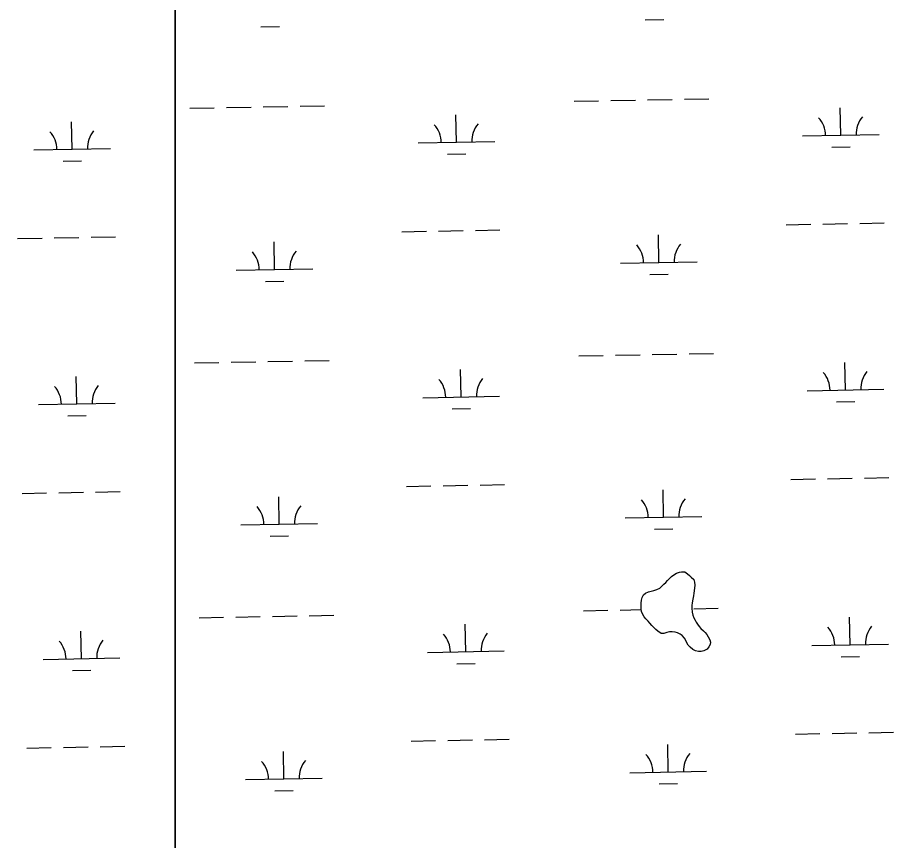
# Model space of a CAD drawing. Extents: x 3925854 to 3964121, y 224593 to 250589.
# Drawn here: x 3937875 to 3939018, y 232292 to 233367 of the extents above; entities that cross this region are included whole.
import ezdxf

# ---------------------------------------------------------------- set-up
doc = ezdxf.new("R2010")
doc.units = 0
doc.layers.add('V-TOPO-SHOR', color=7, linetype='Continuous')
doc.layers.add('V-WETL-SWMP', color=7, linetype='Continuous')

msp = doc.modelspace()

# ---------------------------------------------------------------- linework, layer by layer
at = {"layer": 'V-TOPO-SHOR'}
msp.add_lwpolyline([(3938710.651, 232565.468), (3938708.123, 232567.633), (3938705.436, 232570.266), (3938702.747, 232572.9), (3938700.294, 232575.771), (3938698.229, 232578.569), (3938695.143, 232581.745), (3938692.851, 232584.07), (3938690.941, 232587.181), (3938689.413, 232591.236), (3938689.065, 232594.519), (3938688.95, 232598.117), (3938688.989, 232601.953), (3938689.185, 232605.791), (3938690.164, 232609.402), (3938692.085, 232613.02), (3938694.643, 232615.316), (3938698.309, 232616.684), (3938702.133, 232617.819), (3938705.41, 232618.792), (3938709.545, 232620.088), (3938713.282, 232621.847), (3938715.92, 232624.065), (3938718.556, 232626.674), (3938720.956, 232629.204), (3938723.356, 232631.655), (3938726.299, 232634.737), (3938728.628, 232636.796), (3938731.577, 232639.253), (3938734.923, 232641.086), (3938738.745, 232642.378), (3938741.71, 232643.192), (3938745.784, 232642.841), (3938749.567, 232640.298), (3938751.934, 232638.366), (3938754.383, 232636.122), (3938757.546, 232633.101), (3938758.598, 232629.591), (3938758.799, 232625.366), (3938758.676, 232621.999), (3938758.246, 232618.159), (3938757.808, 232615.181), (3938757.296, 232611.73), (3938756.403, 232607.104), (3938755.432, 232602.477), (3938754.92, 232598.949), (3938754.879, 232595.348), (3938755.635, 232590.427), (3938756.378, 232586.597), (3938757.509, 232583.089), (3938759.184, 232579.974), (3938760.857, 232577.094), (3938762.295, 232574.448), (3938764.437, 232571.417), (3938766.891, 232568.939), (3938770.129, 232565.998), (3938772.656, 232563.832), (3938774.796, 232561.116), (3938776.313, 232558.234), (3938778.624, 232554.187), (3938779.594, 232551.224), (3938778.998, 232548.244), (3938777.385, 232545.252), (3938775.148, 232542.1), (3938770.868, 232539.786), (3938767.276, 232538.967), (3938763.597, 232538.93), (3938759.829, 232539.831), (3938756.29, 232541.594), (3938752.897, 232544.455), (3938750.363, 232547.247), (3938748.297, 232550.278), (3938747.013, 232553.317), (3938745.653, 232556.276), (3938742.485, 232559.844), (3938739.726, 232561.773), (3938736.502, 232563.15), (3938733.127, 232564.21), (3938729.363, 232564.798), (3938725.845, 232564.528), (3938722.252, 232563.631), (3938718.587, 232562.418), (3938714.986, 232562.382), (3938710.651, 232565.468)], dxfattribs=at)
at = {"layer": 'V-WETL-SWMP'}
for p, q in [((3938080.366, 234243.175), (3938080.366, 230172.563)), ((3938080.366, 230172.563), (3938080.366, 234243.175)), ((3938192.47, 233354.721), (3938216.466, 233355.158)), ((3938694.296, 233363.846), (3938718.292, 233364.282)), ((3938243.521, 233250.992), (3938275.515, 233251.574)), ((3938601.37, 233257.499), (3938633.364, 233258.081)), ((3938649.362, 233258.372), (3938681.356, 233258.954)), ((3938697.354, 233259.244), (3938729.348, 233259.826)), ((3938745.346, 233260.117), (3938777.34, 233260.699)), ((3938099.545, 233248.374), (3938131.539, 233248.956)), ((3938147.537, 233249.247), (3938179.531, 233249.829)), ((3938195.529, 233250.12), (3938227.523, 233250.701)), ((3938447.726, 233203.955), (3938447.071, 233239.949)), ((3938949.551, 233213.08), (3938948.896, 233249.074)), ((3937945.901, 233194.83), (3937945.246, 233230.824)), ((3938899.559, 233212.171), (3938999.542, 233213.989)), ((3937895.909, 233193.921), (3937995.892, 233195.739)), ((3938397.734, 233203.046), (3938497.717, 233204.864)), ((3938937.833, 233197.433), (3938961.829, 233197.869)), ((3938436.008, 233188.308), (3938460.004, 233188.745)), ((3937934.183, 233179.184), (3937958.179, 233179.62)), ((3938878.253, 233096.332), (3938910.248, 233096.914)), ((3938926.245, 233097.205), (3938958.24, 233097.787)), ((3938974.237, 233098.078), (3939006.232, 233098.659)), ((3937970.587, 233079.828), (3938002.582, 233080.41)), ((3938376.428, 233087.208), (3938408.423, 233087.789)), ((3938424.42, 233088.08), (3938456.415, 233088.662)), ((3938472.412, 233088.953), (3938504.407, 233089.535)), ((3938712.061, 233046.873), (3938711.407, 233082.867)), ((3937874.603, 233078.083), (3937906.598, 233078.665)), ((3937922.595, 233078.955), (3937954.59, 233079.537)), ((3938210.236, 233037.748), (3938209.582, 233073.742)), ((3938662.069, 233045.964), (3938762.053, 233047.782)), ((3938160.244, 233036.839), (3938260.228, 233038.657)), ((3938700.344, 233031.226), (3938724.34, 233031.662)), ((3938198.519, 233022.101), (3938222.515, 233022.538)), ((3938607.418, 232924.879), (3938639.412, 232925.461)), ((3938655.41, 232925.752), (3938687.404, 232926.334)), ((3938703.402, 232926.624), (3938735.396, 232927.206)), ((3938751.394, 232927.497), (3938783.389, 232928.079)), ((3938105.593, 232915.754), (3938137.587, 232916.336)), ((3938153.585, 232916.627), (3938185.579, 232917.209)), ((3938201.577, 232917.5), (3938233.571, 232918.081)), ((3938249.569, 232918.372), (3938281.563, 232918.954)), ((3938955.599, 232880.46), (3938954.944, 232916.454)), ((3937951.949, 232862.21), (3937951.294, 232898.204)), ((3938453.774, 232871.335), (3938453.119, 232907.329)), ((3938905.607, 232879.551), (3939005.59, 232881.369)), ((3937901.957, 232861.301), (3938001.94, 232863.119)), ((3938403.782, 232870.426), (3938503.765, 232872.244)), ((3938943.881, 232864.813), (3938967.877, 232865.249)), ((3938442.056, 232855.688), (3938466.052, 232856.125)), ((3937940.231, 232846.564), (3937964.227, 232847)), ((3938884.301, 232763.712), (3938916.296, 232764.294)), ((3938932.293, 232764.585), (3938964.288, 232765.167)), ((3938980.286, 232765.458), (3939012.28, 232766.039)), ((3938382.476, 232754.588), (3938414.471, 232755.169)), ((3938430.468, 232755.46), (3938462.463, 232756.042)), ((3938478.46, 232756.333), (3938510.455, 232756.915)), ((3938718.109, 232714.253), (3938717.455, 232750.247)), ((3937880.651, 232745.463), (3937912.646, 232746.045)), ((3937928.643, 232746.335), (3937960.638, 232746.917)), ((3937976.635, 232747.208), (3938008.63, 232747.79)), ((3938216.284, 232705.128), (3938215.63, 232741.122)), ((3938668.117, 232713.344), (3938768.101, 232715.162)), ((3938166.292, 232704.219), (3938266.276, 232706.037)), ((3938706.392, 232698.606), (3938730.388, 232699.042)), ((3938204.567, 232689.481), (3938228.563, 232689.918)), ((3938723.357, 232631.655), (3938726.3, 232634.738)), ((3938726.3, 232634.738), (3938728.627, 232636.796)), ((3938728.627, 232636.796), (3938731.576, 232639.253)), ((3938731.576, 232639.253), (3938734.923, 232641.087)), ((3938734.923, 232641.087), (3938738.745, 232642.379)), ((3938738.745, 232642.379), (3938741.71, 232643.192)), ((3938741.71, 232643.192), (3938745.784, 232642.842)), ((3938745.784, 232642.842), (3938749.567, 232640.298)), ((3938749.567, 232640.298), (3938751.935, 232638.366)), ((3938751.935, 232638.366), (3938754.384, 232636.121)), ((3938754.384, 232636.121), (3938757.545, 232633.101)), ((3938713.283, 232621.847), (3938715.921, 232624.065)), ((3938715.921, 232624.065), (3938718.556, 232626.675)), ((3938718.556, 232626.675), (3938720.956, 232629.204)), ((3938720.956, 232629.204), (3938723.357, 232631.655)), ((3938757.545, 232633.101), (3938758.599, 232629.59)), ((3938758.599, 232629.59), (3938758.799, 232625.365)), ((3938758.799, 232625.365), (3938758.677, 232621.998)), ((3938690.165, 232609.401), (3938692.085, 232613.021)), ((3938692.085, 232613.021), (3938694.644, 232615.317)), ((3938694.644, 232615.317), (3938698.309, 232616.685)), ((3938698.309, 232616.685), (3938705.409, 232618.792)), ((3938705.409, 232618.792), (3938709.544, 232620.087)), ((3938709.544, 232620.087), (3938713.283, 232621.847)), ((3938757.295, 232611.731), (3938756.403, 232607.104)), ((3938757.807, 232615.18), (3938757.295, 232611.731)), ((3938758.246, 232618.159), (3938757.807, 232615.18)), ((3938758.677, 232621.998), (3938758.246, 232618.159)), ((3938688.95, 232598.118), (3938688.989, 232601.953)), ((3938688.989, 232601.953), (3938689.185, 232605.79)), ((3938689.185, 232605.79), (3938690.165, 232609.401)), ((3938755.433, 232602.477), (3938754.921, 232598.949)), ((3938756.403, 232607.104), (3938755.433, 232602.477)), ((3938613.466, 232592.259), (3938645.46, 232592.841)), ((3938661.458, 232593.132), (3938689.158, 232593.635)), ((3938689.065, 232594.519), (3938688.95, 232598.118)), ((3938689.412, 232591.235), (3938689.065, 232594.519)), ((3938690.94, 232587.181), (3938689.412, 232591.235)), ((3938754.921, 232598.949), (3938754.879, 232595.349)), ((3938754.879, 232595.349), (3938755.634, 232590.426)), ((3938755.634, 232590.426), (3938756.378, 232586.598)), ((3938757.442, 232594.877), (3938789.437, 232595.459)), ((3938111.641, 232583.134), (3938143.635, 232583.716)), ((3938159.633, 232584.007), (3938191.627, 232584.589)), ((3938207.625, 232584.88), (3938239.619, 232585.461)), ((3938255.617, 232585.752), (3938287.612, 232586.334)), ((3938692.851, 232584.07), (3938690.94, 232587.181)), ((3938695.144, 232581.745), (3938692.851, 232584.07)), ((3938698.229, 232578.568), (3938695.144, 232581.745)), ((3938700.293, 232575.771), (3938698.229, 232578.568)), ((3938756.378, 232586.598), (3938757.509, 232583.088)), ((3938757.509, 232583.088), (3938759.185, 232579.974)), ((3938759.185, 232579.974), (3938760.858, 232577.095)), ((3938760.858, 232577.095), (3938762.294, 232574.449)), ((3938961.647, 232547.84), (3938960.992, 232583.834)), ((3937957.997, 232529.59), (3937957.342, 232565.584)), ((3938459.822, 232538.715), (3938459.167, 232574.709)), ((3938702.748, 232572.9), (3938700.293, 232575.771)), ((3938708.124, 232567.633), (3938702.748, 232572.9)), ((3938710.651, 232565.468), (3938708.124, 232567.633)), ((3938714.987, 232562.381), (3938710.651, 232565.468)), ((3938762.294, 232574.449), (3938764.438, 232571.418)), ((3938764.438, 232571.418), (3938766.89, 232568.939)), ((3938766.89, 232568.939), (3938770.129, 232565.998)), ((3938770.129, 232565.998), (3938772.655, 232563.832)), ((3938718.587, 232562.418), (3938714.987, 232562.381)), ((3938722.253, 232563.63), (3938718.587, 232562.418)), ((3938725.845, 232564.527), (3938722.253, 232563.63)), ((3938729.364, 232564.798), (3938725.845, 232564.527)), ((3938733.127, 232564.211), (3938729.364, 232564.798)), ((3938736.503, 232563.149), (3938733.127, 232564.211)), ((3938739.726, 232561.774), (3938736.503, 232563.149)), ((3938742.485, 232559.845), (3938739.726, 232561.774)), ((3938745.652, 232556.277), (3938742.485, 232559.845)), ((3938747.013, 232553.317), (3938745.652, 232556.277)), ((3938772.655, 232563.832), (3938774.796, 232561.115)), ((3938774.796, 232561.115), (3938776.313, 232558.235)), ((3938776.313, 232558.235), (3938778.624, 232554.188)), ((3938778.624, 232554.188), (3938779.594, 232551.224)), ((3938748.297, 232550.278), (3938747.013, 232553.317)), ((3938750.363, 232547.246), (3938748.297, 232550.278)), ((3938752.896, 232544.455), (3938750.363, 232547.246)), ((3938756.29, 232541.594), (3938752.896, 232544.455)), ((3938777.385, 232545.253), (3938775.148, 232542.1)), ((3938778.998, 232548.244), (3938777.385, 232545.253)), ((3938779.594, 232551.224), (3938778.998, 232548.244)), ((3938911.655, 232546.931), (3939011.638, 232548.749)), ((3938409.83, 232537.806), (3938509.813, 232539.624)), ((3938759.83, 232539.83), (3938756.29, 232541.594)), ((3938763.597, 232538.929), (3938759.83, 232539.83)), ((3938767.275, 232538.967), (3938763.597, 232538.929)), ((3938770.867, 232539.786), (3938767.275, 232538.967)), ((3938775.148, 232542.1), (3938770.867, 232539.786)), ((3938949.929, 232532.193), (3938973.925, 232532.629)), ((3937908.005, 232528.681), (3938007.988, 232530.499)), ((3938448.104, 232523.068), (3938472.1, 232523.505)), ((3937946.279, 232513.944), (3937970.275, 232514.38)), ((3938890.349, 232431.092), (3938922.344, 232431.674)), ((3938938.342, 232431.965), (3938970.336, 232432.547)), ((3938986.334, 232432.837), (3939018.328, 232433.419)), ((3938388.524, 232421.967), (3938420.519, 232422.549)), ((3938436.516, 232422.84), (3938468.511, 232423.422)), ((3938484.509, 232423.713), (3938516.503, 232424.295)), ((3938724.157, 232381.633), (3938723.503, 232417.627)), ((3937886.699, 232412.843), (3937918.694, 232413.425)), ((3937934.691, 232413.715), (3937966.686, 232414.297)), ((3937982.683, 232414.588), (3938014.678, 232415.17)), ((3938222.332, 232372.508), (3938221.678, 232408.502)), ((3938674.165, 232380.724), (3938774.149, 232382.542)), ((3938172.34, 232371.599), (3938272.324, 232373.417)), ((3938712.44, 232365.986), (3938736.436, 232366.422)), ((3938210.615, 232356.861), (3938234.611, 232357.298))]:
    msp.add_line(p, q, dxfattribs=at)
for centre, start, end in [((3938894.308, 233212.55), 0.269879, 41.813537), ((3939004.776, 233214.559), 140.269876, 181.813534), ((3937890.658, 233194.301), 0.269879, 41.813537), ((3938001.126, 233196.309), 140.269876, 181.813534), ((3938392.483, 233203.425), 0.269879, 41.813537), ((3938502.951, 233205.434), 140.269876, 181.813534), ((3938656.819, 233046.343), 0.269879, 41.813537), ((3938767.286, 233048.352), 140.269876, 181.813534), ((3938154.994, 233037.218), 0.269879, 41.813537), ((3938265.461, 233039.227), 140.269876, 181.813534), ((3938900.356, 232879.93), 0.269879, 41.813537), ((3939010.824, 232881.939), 140.269876, 181.813534), ((3938007.174, 232863.689), 140.269876, 181.813534), ((3938398.531, 232870.805), 0.269879, 41.813537), ((3938508.999, 232872.814), 140.269876, 181.813534), ((3937896.706, 232861.681), 0.269879, 41.813537), ((3938662.867, 232713.723), 0.269879, 41.813537), ((3938773.334, 232715.732), 140.269876, 181.813534), ((3938161.042, 232704.598), 0.269879, 41.813537), ((3938271.509, 232706.607), 140.269876, 181.813534), ((3938906.404, 232547.31), 0.269879, 41.813537), ((3939016.872, 232549.319), 140.269876, 181.813534), ((3938404.579, 232538.185), 0.269879, 41.813537), ((3938515.047, 232540.194), 140.269876, 181.813534), ((3937902.754, 232529.061), 0.269879, 41.813537), ((3938013.222, 232531.069), 140.269876, 181.813534), ((3938779.382, 232383.112), 140.269876, 181.813534), ((3938167.09, 232371.978), 0.269879, 41.813537), ((3938277.557, 232373.987), 140.269876, 181.813534), ((3938668.915, 232381.103), 0.269879, 41.813537)]:
    msp.add_arc(centre, 35.246, start, end, dxfattribs=at)

doc.saveas('drawing.dxf')
